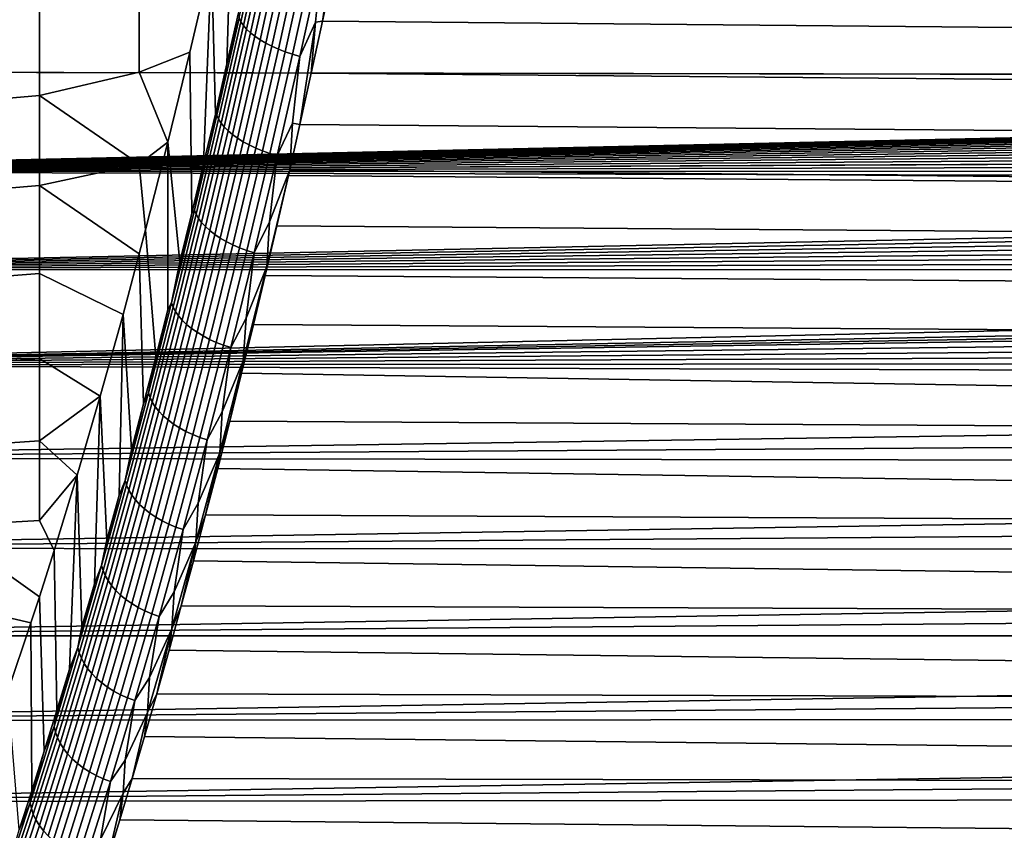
# Model space of a CAD drawing. Header units: metres. Extents: x -29 to 117, y -464 to 29.
# Tile 302 of 362: x 66 to 77, y -20 to -12. Entities that reach past the tile are written whole.
import ezdxf

# ---------------------------------------------------------------- set-up
doc = ezdxf.new("R2010")
doc.units = ezdxf.units.M
doc.layers.add('solid_24_501_056_XXX', color=7, linetype='CONTINUOUS')

msp = doc.modelspace()

# ---------------------------------------------------------------- linework, layer by layer
at = {"layer": 'solid_24_501_056_XXX'}
for points in [[(68.536484, -12.299927, 27.385628), (68.417366, -12.815971, 27.654045), (68.378937, -11.235003, 29.206924), (68.597198, -10.265499, 28.735245)], [(68.654366, -11.779103, 27.12855), (68.536484, -12.299927, 27.385628), (68.597198, -10.265499, 28.735245)], [(68.660461, -11.834469, 27.069229), (68.883598, -10.820566, 26.606129), (68.902496, -10.854644, 26.53677), (68.678749, -11.871346, 27.001148)], [(68.678749, -11.871346, 27.001148), (68.902496, -10.854644, 26.53677), (68.928825, -10.889161, 26.470102), (68.704475, -11.908607, 26.935734)], [(68.704475, -11.908607, 26.935734), (68.928825, -10.889161, 26.470102), (68.962318, -10.923777, 26.406784), (68.737381, -11.945884, 26.873634)], [(69.511391, -11.185579, 26.075588), (69.670982, -10.82039, 25.909565), (69.516281, -11.862632, 26.363642), (69.442192, -11.87426, 26.372429)], [(69.670982, -10.82039, 25.909565), (69.630592, -11.325466, 26.121948), (69.516281, -11.862632, 26.363642)], [(68.737381, -11.945884, 26.873634), (68.962318, -10.923777, 26.406784), (69.002655, -10.958149, 26.347445), (68.777153, -11.982808, 26.81546)], [(68.777153, -11.982808, 26.81546), (69.002655, -10.958149, 26.347445), (69.049416, -10.991937, 26.292667), (68.823387, -12.019016, 26.761787)], [(68.823387, -12.019016, 26.761787), (69.049416, -10.991937, 26.292667), (69.102158, -11.024807, 26.242996), (68.875626, -12.054148, 26.71315)], [(68.875626, -12.054148, 26.71315), (69.102158, -11.024807, 26.242996), (69.160347, -11.056435, 26.198921), (68.933365, -12.087856, 26.670025)], [(68.933365, -12.087856, 26.670025), (69.160347, -11.056435, 26.198921), (69.223419, -11.086506, 26.160879), (68.996017, -12.119808, 26.632841)], [(68.996017, -12.119808, 26.632841), (69.223419, -11.086506, 26.160879), (69.290741, -11.114725, 26.129246), (69.062973, -12.149688, 26.601967)], [(69.062973, -12.149688, 26.601967), (69.290741, -11.114725, 26.129246), (69.361649, -11.140811, 26.104334), (69.133568, -12.1772, 26.577705)], [(69.133568, -12.1772, 26.577705), (69.361649, -11.140811, 26.104334), (69.43544, -11.164508, 26.086388), (69.2071, -12.202072, 26.560297)], [(69.2071, -12.202072, 26.560297), (69.43544, -11.164508, 26.086388), (69.511391, -11.185579, 26.075588), (69.282852, -12.224058, 26.549915)], [(69.282852, -12.224058, 26.549915), (69.511391, -11.185579, 26.075588), (69.442192, -11.87426, 26.372429)], [(68.378937, -11.235003, 29.206924), (68.156738, -12.181819, 29.720808), (67.636871, -12.387893, 29.895868), (67.636871, -11.422259, 29.381765)], [(68.29715, -13.326559, 27.933487), (68.176003, -13.830948, 28.223614), (68.156738, -12.181819, 29.720808), (68.378937, -11.235003, 29.206924)], [(68.417366, -12.815971, 27.654045), (68.29715, -13.326559, 27.933487), (68.378937, -11.235003, 29.206924)], [(61.08823, -11.331775, 77.882782), (61.023121, -12.378829, 77.398727), (103.845078, -12.455297, 77.36132), (111.516243, -11.473203, 77.820412)], [(69.630592, -11.325466, 26.121948), (115.001358, -11.758097, 26.315548), (115.073029, -12.281408, 26.561523), (69.516281, -11.862632, 26.363642)], [(67.636871, -11.422259, 29.381765), (67.636871, -12.387893, 29.895868), (66.614128, -12.624901, 30.188032), (66.614128, -11.677704, 29.66659)], [(66.614128, -11.677704, 29.66659), (66.614128, -12.624901, 30.188032), (65.597748, -12.715114, 30.446722), (65.597748, -11.7725, 29.917742)], [(68.660461, -11.834469, 27.069229), (68.536484, -12.299927, 27.385628), (68.654366, -11.779103, 27.12855)], [(68.43338, -12.828108, 27.572611), (68.536484, -12.299927, 27.385628), (68.660461, -11.834469, 27.069229)], [(68.43338, -12.828108, 27.572611), (68.660461, -11.834469, 27.069229), (68.678749, -11.871346, 27.001148), (68.451042, -12.867722, 27.505919)], [(68.451042, -12.867722, 27.505919), (68.678749, -11.871346, 27.001148), (68.704475, -11.908607, 26.935734), (68.476151, -12.907666, 27.441864)], [(68.476151, -12.907666, 27.441864), (68.704475, -11.908607, 26.935734), (68.737381, -11.945884, 26.873634), (68.508469, -12.947546, 27.381081)], [(69.282852, -12.224058, 26.549915), (69.442192, -11.87426, 26.372429), (69.284378, -12.921924, 26.880697), (69.209175, -12.907571, 26.877483)], [(69.442192, -11.87426, 26.372429), (69.400894, -12.394861, 26.616589), (69.284378, -12.921924, 26.880697)], [(69.516281, -11.862632, 26.363642), (115.073029, -12.281408, 26.561523), (115.142174, -12.798667, 26.817698), (69.400894, -12.394861, 26.616589)], [(69.442192, -11.87426, 26.372429), (69.516281, -11.862632, 26.363642), (69.400894, -12.394861, 26.616589)], [(68.508469, -12.947546, 27.381081), (68.737381, -11.945884, 26.873634), (68.777153, -11.982808, 26.81546), (68.547661, -12.986967, 27.324171)], [(68.547661, -12.986967, 27.324171), (68.777153, -11.982808, 26.81546), (68.823387, -12.019016, 26.761787), (68.593353, -13.02554, 27.271698)], [(68.593353, -13.02554, 27.271698), (68.823387, -12.019016, 26.761787), (68.875626, -12.054148, 26.71315), (68.645096, -13.062883, 27.22418)], [(68.645096, -13.062883, 27.22418), (68.875626, -12.054148, 26.71315), (68.933365, -12.087856, 26.670025), (68.702362, -13.098628, 27.182087)], [(68.702362, -13.098628, 27.182087), (68.933365, -12.087856, 26.670025), (68.996017, -12.119808, 26.632841), (68.764595, -13.132419, 27.145834)], [(68.156738, -12.181819, 29.720808), (67.930969, -13.104305, 30.276146), (67.636871, -12.387893, 29.895868)], [(68.176003, -13.830948, 28.223614), (68.053947, -14.328991, 28.524387), (67.930969, -13.104305, 30.276146), (68.156738, -12.181819, 29.720808)], [(68.764595, -13.132419, 27.145834), (68.996017, -12.119808, 26.632841), (69.062973, -12.149688, 26.601967), (68.831184, -13.163923, 27.115782)], [(68.831184, -13.163923, 27.115782), (69.062973, -12.149688, 26.601967), (69.133568, -12.1772, 26.577705), (68.901459, -13.192829, 27.092228)], [(68.901459, -13.192829, 27.092228), (69.133568, -12.1772, 26.577705), (69.2071, -12.202072, 26.560297), (68.974731, -13.21885, 27.075401)], [(68.974731, -13.21885, 27.075401), (69.2071, -12.202072, 26.560297), (69.282852, -12.224058, 26.549915), (69.050278, -13.24173, 27.065472)], [(68.43338, -12.828108, 27.572611), (68.417366, -12.815971, 27.654045), (68.536484, -12.299927, 27.385628)], [(69.050278, -13.24173, 27.065472), (69.282852, -12.224058, 26.549915), (69.209175, -12.907571, 26.877483)], [(61.023121, -12.378829, 77.398727), (60.967892, -13.404648, 76.87265), (103.434067, -12.46606, 77.356033), (103.639336, -12.457988, 77.359993)], [(61.023121, -12.378829, 77.398727), (103.639336, -12.457988, 77.359993), (103.845078, -12.455297, 77.36132)], [(67.930969, -13.104305, 30.276146), (67.636871, -13.330437, 30.451172), (66.614128, -12.624901, 30.188032), (67.636871, -12.387893, 29.895868)], [(69.400894, -12.394861, 26.616589), (115.142174, -12.798667, 26.817698), (115.208542, -13.309707, 27.083918), (69.284378, -12.921924, 26.880697)], [(60.967892, -13.404648, 76.87265), (103.229103, -12.479531, 77.349403), (103.434067, -12.46606, 77.356033)], [(60.967892, -13.404648, 76.87265), (103.024292, -12.498392, 77.340111), (103.229103, -12.479531, 77.349403)], [(60.967892, -13.404648, 76.87265), (102.820122, -12.522592, 77.328163), (103.024292, -12.498392, 77.340111)], [(60.967892, -13.404648, 76.87265), (102.617058, -12.552078, 77.31356), (102.820122, -12.522592, 77.328163)], [(60.967892, -13.404648, 76.87265), (102.41494, -12.586881, 77.29628), (102.617058, -12.552078, 77.31356)], [(60.967892, -13.404648, 76.87265), (102.213615, -12.626995, 77.276283), (102.41494, -12.586881, 77.29628)], [(60.967892, -13.404648, 76.87265), (102.013573, -12.672317, 77.253593), (102.213615, -12.626995, 77.276283)], [(60.967892, -13.404648, 76.87265), (101.815331, -12.722739, 77.228226), (102.013573, -12.672317, 77.253593)], [(66.614128, -12.624901, 30.188032), (66.614128, -13.54886, 30.749626), (65.597748, -13.634004, 31.015915), (65.597748, -12.715114, 30.446722)], [(67.636871, -13.330437, 30.451172), (66.614128, -13.54886, 30.749626), (66.614128, -12.624901, 30.188032)], [(60.967892, -13.404648, 76.87265), (101.618698, -12.778318, 77.200127), (101.815331, -12.722739, 77.228226)], [(60.967892, -13.404648, 76.87265), (101.423515, -12.839053, 77.169235), (101.618698, -12.778318, 77.200127)], [(68.43338, -12.828108, 27.572611), (68.202713, -13.799955, 28.115389), (68.29715, -13.326559, 27.933487), (68.417366, -12.815971, 27.654045)], [(60.967892, -13.404648, 76.87265), (101.230316, -12.904751, 77.13562), (101.423515, -12.839053, 77.169235)], [(60.967892, -13.404648, 76.87265), (101.03965, -12.975219, 77.099319), (101.230316, -12.904751, 77.13562)], [(68.202713, -13.799955, 28.115389), (68.43338, -12.828108, 27.572611), (68.451042, -12.867722, 27.505919), (68.219734, -13.842241, 28.050188)], [(68.219734, -13.842241, 28.050188), (68.451042, -12.867722, 27.505919), (68.476151, -12.907666, 27.441864), (68.244225, -13.884805, 27.987597)], [(68.244225, -13.884805, 27.987597), (68.476151, -12.907666, 27.441864), (68.508469, -12.947546, 27.381081), (68.27594, -13.927226, 27.928232)], [(69.050278, -13.24173, 27.065472), (69.209175, -12.907571, 26.877483), (69.179832, -13.38585, 27.124725), (68.972298, -13.918728, 27.423798)], [(69.209175, -12.907571, 26.877483), (69.284378, -12.921924, 26.880697), (69.179832, -13.38585, 27.124725)], [(60.967892, -13.404648, 76.87265), (100.851334, -13.05053, 77.060249), (101.03965, -12.975219, 77.099319)], [(68.27594, -13.927226, 27.928232), (68.508469, -12.947546, 27.381081), (68.547661, -12.986967, 27.324171), (68.31456, -13.969085, 27.872684)], [(68.31456, -13.969085, 27.872684), (68.547661, -12.986967, 27.324171), (68.593353, -13.02554, 27.271698), (68.359703, -14.009967, 27.821501)], [(69.284378, -12.921924, 26.880697), (115.208542, -13.309707, 27.083918), (115.271881, -13.814365, 27.360033), (69.179832, -13.38585, 27.124725)], [(60.967892, -13.404648, 76.87265), (100.665184, -13.130706, 77.018333), (100.851334, -13.05053, 77.060249)], [(67.930969, -13.104305, 30.276146), (67.702179, -14.000323, 30.871511), (67.636871, -13.330437, 30.451172)], [(67.930862, -14.821242, 28.836082), (67.806915, -15.307037, 29.158293), (67.702179, -14.000323, 30.871511), (67.930969, -13.104305, 30.276146)], [(67.968826, -14.748487, 28.696672), (67.930862, -14.821242, 28.836082), (67.930969, -13.104305, 30.276146), (68.053947, -14.328991, 28.524387)], [(68.359703, -14.009967, 27.821501), (68.593353, -13.02554, 27.271698), (68.645096, -13.062883, 27.22418), (68.410927, -14.049469, 27.775188)], [(68.410927, -14.049469, 27.775188), (68.645096, -13.062883, 27.22418), (68.702362, -13.098628, 27.182087), (68.46772, -14.087199, 27.734205)], [(68.46772, -14.087199, 27.734205), (68.702362, -13.098628, 27.182087), (68.764595, -13.132419, 27.145834), (68.529533, -14.122786, 27.698956)], [(60.967892, -13.404648, 76.87265), (100.48175, -13.215472, 76.973663), (100.665184, -13.130706, 77.018333)], [(60.967892, -13.404648, 76.87265), (100.474693, -13.218852, 76.971878), (100.48175, -13.215472, 76.973663)], [(60.967892, -13.404648, 76.87265), (100.301575, -13.304554, 76.926331), (100.474693, -13.218852, 76.971878)], [(68.529533, -14.122786, 27.698956), (68.764595, -13.132419, 27.145834), (68.831184, -13.163923, 27.115782), (68.595741, -14.155875, 27.669788)], [(68.595741, -14.155875, 27.669788), (68.831184, -13.163923, 27.115782), (68.901459, -13.192829, 27.092228), (68.665695, -14.186142, 27.646994)], [(68.665695, -14.186142, 27.646994), (68.901459, -13.192829, 27.092228), (68.974731, -13.21885, 27.075401), (68.738701, -14.213285, 27.630795)], [(68.738701, -14.213285, 27.630795), (68.974731, -13.21885, 27.075401), (69.050278, -13.24173, 27.065472), (68.814041, -14.237038, 27.621353)], [(60.967892, -13.404648, 76.87265), (100.124504, -13.398053, 76.876198), (100.301575, -13.304554, 76.926331)], [(68.814041, -14.237038, 27.621353), (69.050278, -13.24173, 27.065472), (68.972298, -13.918728, 27.423798)], [(60.967892, -13.404648, 76.87265), (60.9226, -14.407704, 76.30542), (99.779594, -13.598047, 76.767456), (99.950333, -13.496007, 76.823196)], [(60.967892, -13.404648, 76.87265), (99.950333, -13.496007, 76.823196), (100.124504, -13.398053, 76.876198)], [(67.702179, -14.000323, 30.871511), (67.637184, -14.2479, 31.046457), (66.614128, -13.54886, 30.749626), (67.636871, -13.330437, 30.451172)], [(68.202713, -13.799955, 28.115389), (68.176003, -13.830948, 28.223614), (68.29715, -13.326559, 27.933487)], [(68.94352, -14.377406, 27.684183), (69.179832, -13.38585, 27.124725), (69.166687, -13.443591, 27.155872)], [(68.972298, -13.918728, 27.423798), (69.179832, -13.38585, 27.124725), (68.94352, -14.377406, 27.684183)], [(69.166687, -13.443591, 27.155872), (69.179832, -13.38585, 27.124725), (115.271881, -13.814365, 27.360033)], [(68.94352, -14.377406, 27.684183), (69.166687, -13.443591, 27.155872), (69.047974, -13.9596, 27.441992)], [(69.166687, -13.443591, 27.155872), (115.271881, -13.814365, 27.360033), (115.332092, -14.312449, 27.645866), (69.047974, -13.9596, 27.441992)], [(60.9226, -14.407704, 76.30542), (99.612793, -13.703807, 76.709099), (99.779594, -13.598047, 76.767456)], [(66.614128, -13.54886, 30.749626), (66.614128, -14.447879, 31.350332), (65.597748, -14.527457, 31.624256), (65.597748, -13.634004, 31.015915)], [(67.470634, -14.868702, 31.506264), (66.614128, -14.447879, 31.350332), (66.614128, -13.54886, 30.749626), (67.637184, -14.2479, 31.046457)], [(60.9226, -14.407704, 76.30542), (99.449783, -13.813402, 76.648003), (99.612793, -13.703807, 76.709099)], [(60.9226, -14.407704, 76.30542), (99.29039, -13.926901, 76.584053), (99.449783, -13.813402, 76.648003)], [(67.968826, -14.748487, 28.696672), (68.176003, -13.830948, 28.223614), (68.202713, -13.799955, 28.115389)], [(67.968826, -14.748487, 28.696672), (68.202713, -13.799955, 28.115389), (68.219734, -13.842241, 28.050188), (67.985207, -14.793375, 28.633068)], [(60.9226, -14.407704, 76.30542), (99.135071, -14.043864, 76.517433), (99.29039, -13.926901, 76.584053)], [(67.968826, -14.748487, 28.696672), (68.053947, -14.328991, 28.524387), (68.176003, -13.830948, 28.223614)], [(67.985207, -14.793375, 28.633068), (68.219734, -13.842241, 28.050188), (68.244225, -13.884805, 27.987597), (68.009071, -14.838491, 28.572039)], [(68.009071, -14.838491, 28.572039), (68.244225, -13.884805, 27.987597), (68.27594, -13.927226, 27.928232), (68.040169, -14.883388, 28.514193)], [(68.040169, -14.883388, 28.514193), (68.27594, -13.927226, 27.928232), (68.31456, -13.969085, 27.872684), (68.078201, -14.92762, 28.4601)], [(68.814041, -14.237038, 27.621353), (68.972298, -13.918728, 27.423798), (68.94352, -14.377406, 27.684183), (68.731964, -14.906138, 28.010441)], [(67.806915, -15.307037, 29.158293), (67.682274, -15.785668, 29.490599), (67.637184, -14.2479, 31.046457), (67.702179, -14.000323, 30.871511)], [(68.078201, -14.92762, 28.4601), (68.31456, -13.969085, 27.872684), (68.359703, -14.009967, 27.821501), (68.122795, -14.970753, 28.410295)], [(68.122795, -14.970753, 28.410295), (68.359703, -14.009967, 27.821501), (68.410927, -14.049469, 27.775188), (68.1735, -15.012358, 28.365271)], [(69.047974, -13.9596, 27.441992), (115.332092, -14.312449, 27.645866), (115.389374, -14.803751, 27.941235), (68.928398, -14.469694, 27.738928)], [(68.94352, -14.377406, 27.684183), (69.047974, -13.9596, 27.441992), (68.928398, -14.469694, 27.738928)], [(60.9226, -14.407704, 76.30542), (98.984306, -14.163857, 76.448311), (99.135071, -14.043864, 76.517433)], [(68.1735, -15.012358, 28.365271), (68.410927, -14.049469, 27.775188), (68.46772, -14.087199, 27.734205), (68.22982, -15.052024, 28.325474)], [(68.22982, -15.052024, 28.325474), (68.46772, -14.087199, 27.734205), (68.529533, -14.122786, 27.698956), (68.291199, -15.089358, 28.291296)], [(68.291199, -15.089358, 28.291296), (68.529533, -14.122786, 27.698956), (68.595741, -14.155875, 27.669788), (68.357025, -15.123994, 28.263077)], [(60.9226, -14.407704, 76.30542), (98.837967, -14.287019, 76.376549), (98.984306, -14.163857, 76.448311)], [(68.357025, -15.123994, 28.263077), (68.595741, -14.155875, 27.669788), (68.665695, -14.186142, 27.646994), (68.426651, -15.155585, 28.241093)], [(68.426651, -15.155585, 28.241093), (68.665695, -14.186142, 27.646994), (68.738701, -14.213285, 27.630795), (68.49939, -15.183823, 28.225565)], [(68.49939, -15.183823, 28.225565), (68.738701, -14.213285, 27.630795), (68.814041, -14.237038, 27.621353), (68.574516, -15.208425, 28.216644)], [(60.9226, -14.407704, 76.30542), (98.695892, -14.413435, 76.302017), (98.837967, -14.287019, 76.376549)], [(67.682274, -15.785668, 29.490599), (67.556953, -16.257076, 29.832993), (67.470634, -14.868702, 31.506264), (67.637184, -14.2479, 31.046457)], [(68.574516, -15.208425, 28.216644), (68.814041, -14.237038, 27.621353), (68.731964, -14.906138, 28.010441)], [(60.9226, -14.407704, 76.30542), (60.887333, -15.386535, 75.697922), (98.558464, -14.542599, 76.224953), (98.695892, -14.413435, 76.302017)], [(68.703979, -15.344959, 28.282772), (68.94352, -14.377406, 27.684183), (68.807899, -14.973653, 28.04657)], [(68.731964, -14.906138, 28.010441), (68.94352, -14.377406, 27.684183), (68.703979, -15.344959, 28.282772)], [(68.94352, -14.377406, 27.684183), (68.928398, -14.469694, 27.738928), (68.807899, -14.973653, 28.04657)], [(66.614128, -14.447879, 31.350332), (66.614128, -15.320306, 31.989046), (65.597748, -15.393807, 32.270615), (65.597748, -14.527457, 31.624256)], [(67.236984, -15.707087, 32.178547), (66.614128, -15.320306, 31.989046), (66.614128, -14.447879, 31.350332), (67.470634, -14.868702, 31.506264)], [(68.928398, -14.469694, 27.738928), (115.389374, -14.803751, 27.941235), (115.443558, -15.288179, 28.246008), (68.807899, -14.973653, 28.04657)], [(60.887333, -15.386535, 75.697922), (98.426079, -14.674003, 76.145584), (98.558464, -14.542599, 76.224953)], [(60.887333, -15.386535, 75.697922), (98.357079, -14.745494, 76.101997), (98.426079, -14.674003, 76.145584)], [(60.887333, -15.386535, 75.697922), (98.298676, -14.807759, 76.063797), (98.357079, -14.745494, 76.101997)], [(60.887333, -15.386535, 75.697922), (98.176094, -14.943997, 75.979431), (98.298676, -14.807759, 76.063797)], [(67.732094, -15.672244, 29.315495), (67.930862, -14.821242, 28.836082), (67.968826, -14.748487, 28.696672)], [(67.732094, -15.672244, 29.315495), (67.968826, -14.748487, 28.696672), (67.985207, -14.793375, 28.633068), (67.747826, -15.719665, 29.253586)], [(67.732094, -15.672244, 29.315495), (67.806915, -15.307037, 29.158293), (67.930862, -14.821242, 28.836082)], [(67.747826, -15.719665, 29.253586), (67.985207, -14.793375, 28.633068), (68.009071, -14.838491, 28.572039), (67.771057, -15.767262, 29.19422)], [(67.430824, -16.721731, 30.185762), (67.304077, -17.178976, 30.548437), (67.236984, -15.707087, 32.178547), (67.470634, -14.868702, 31.506264)], [(67.492897, -16.569859, 29.970787), (67.430824, -16.721731, 30.185762), (67.470634, -14.868702, 31.506264), (67.556953, -16.257076, 29.832993)], [(67.771057, -15.767262, 29.19422), (68.009071, -14.838491, 28.572039), (68.040169, -14.883388, 28.514193), (67.801537, -15.814565, 29.137985)], [(67.801537, -15.814565, 29.137985), (68.040169, -14.883388, 28.514193), (68.078201, -14.92762, 28.4601), (67.838982, -15.861106, 29.085438)], [(67.838982, -15.861106, 29.085438), (68.078201, -14.92762, 28.4601), (68.122795, -14.970753, 28.410295), (67.883011, -15.906425, 29.037098)], [(68.574516, -15.208425, 28.216644), (68.731964, -14.906138, 28.010441), (68.703979, -15.344959, 28.282772), (68.488548, -15.868244, 28.636442)], [(60.887333, -15.386535, 75.697922), (98.058586, -15.082244, 75.892723), (98.176094, -14.943997, 75.979431)], [(67.883011, -15.906425, 29.037098), (68.122795, -14.970753, 28.410295), (68.1735, -15.012358, 28.365271), (67.933189, -15.950075, 28.993444)], [(67.933189, -15.950075, 28.993444), (68.1735, -15.012358, 28.365271), (68.22982, -15.052024, 28.325474), (67.989029, -15.991623, 28.954908)], [(68.807899, -14.973653, 28.04657), (115.443558, -15.288179, 28.246008), (115.541985, -16.235966, 28.883238), (68.686432, -15.471258, 28.364798)], [(68.703979, -15.344959, 28.282772), (68.807899, -14.973653, 28.04657), (68.686432, -15.471258, 28.364798)], [(60.887333, -15.386535, 75.697922), (97.946388, -15.222033, 75.803917), (98.058586, -15.082244, 75.892723)], [(67.989029, -15.991623, 28.954908), (68.22982, -15.052024, 28.325474), (68.291199, -15.089358, 28.291296), (68.049973, -16.030659, 28.921869)], [(68.049973, -16.030659, 28.921869), (68.291199, -15.089358, 28.291296), (68.357025, -15.123994, 28.263077), (68.11541, -16.066795, 28.894655)], [(68.11541, -16.066795, 28.894655), (68.357025, -15.123994, 28.263077), (68.426651, -15.155585, 28.241093), (68.184708, -16.099676, 28.873537)], [(60.887333, -15.386535, 75.697922), (97.839478, -15.363446, 75.712891), (97.946388, -15.222033, 75.803917)], [(68.184708, -16.099676, 28.873537), (68.426651, -15.155585, 28.241093), (68.49939, -15.183823, 28.225565), (68.257172, -16.128977, 28.858719)], [(68.257172, -16.128977, 28.858719), (68.49939, -15.183823, 28.225565), (68.574516, -15.208425, 28.216644), (68.332092, -16.154406, 28.850353)], [(68.332092, -16.154406, 28.850353), (68.574516, -15.208425, 28.216644), (68.488548, -15.868244, 28.636442)], [(66.614128, -15.320306, 31.989046), (66.614128, -16.164534, 32.664597), (65.597748, -16.231436, 32.953781), (65.597748, -15.393807, 32.270615)], [(67.236984, -15.707087, 32.178547), (66.614128, -16.164534, 32.664597), (66.614128, -15.320306, 31.989046)], [(67.732094, -15.672244, 29.315495), (67.682274, -15.785668, 29.490599), (67.806915, -15.307037, 29.158293)], [(60.887333, -15.386535, 75.697922), (60.862103, -16.33952, 75.051208), (97.550407, -15.796611, 75.426575), (97.73777, -15.50661, 75.61953)], [(60.887333, -15.386535, 75.697922), (97.73777, -15.50661, 75.61953), (97.839478, -15.363446, 75.712891)], [(68.461594, -16.287048, 28.919531), (68.703979, -15.344959, 28.282772), (68.564156, -15.962255, 28.693464)], [(68.488548, -15.868244, 28.636442), (68.703979, -15.344959, 28.282772), (68.461594, -16.287048, 28.919531)], [(68.703979, -15.344959, 28.282772), (68.686432, -15.471258, 28.364798), (68.564156, -15.962255, 28.693464)], [(68.564156, -15.962255, 28.693464), (68.686432, -15.471258, 28.364798), (115.541985, -16.235966, 28.883238)], [(67.236984, -15.707087, 32.178547), (67.001442, -16.514681, 32.887856), (66.614128, -16.164534, 32.664597)], [(67.17688, -17.628136, 30.920534), (67.049217, -18.069223, 31.302109), (67.001442, -16.514681, 32.887856), (67.236984, -15.707087, 32.178547)], [(67.251602, -17.43996, 30.661472), (67.17688, -17.628136, 30.920534), (67.236984, -15.707087, 32.178547), (67.304077, -17.178976, 30.548437)], [(67.492897, -16.569859, 29.970787), (67.682274, -15.785668, 29.490599), (67.732094, -15.672244, 29.315495)], [(67.492897, -16.569859, 29.970787), (67.732094, -15.672244, 29.315495), (67.747826, -15.719665, 29.253586), (67.507973, -16.619734, 29.910669)], [(67.507973, -16.619734, 29.910669), (67.747826, -15.719665, 29.253586), (67.771057, -15.767262, 29.19422), (67.530556, -16.669739, 29.853062)], [(97.577446, -15.840572, 75.398239), (97.550407, -15.796611, 75.426575), (60.862103, -16.33952, 75.051208), (97.384651, -16.090906, 75.225426)], [(67.492897, -16.569859, 29.970787), (67.556953, -16.257076, 29.832993), (67.682274, -15.785668, 29.490599)], [(67.530556, -16.669739, 29.853062), (67.771057, -15.767262, 29.19422), (67.801537, -15.814565, 29.137985), (67.560417, -16.719376, 29.798531)], [(67.560417, -16.719376, 29.798531), (67.801537, -15.814565, 29.137985), (67.838982, -15.861106, 29.085438), (67.597267, -16.768158, 29.74762)], [(67.597267, -16.768158, 29.74762), (67.838982, -15.861106, 29.085438), (67.883011, -15.906425, 29.037098), (67.640732, -16.815599, 29.70083)], [(67.640732, -16.815599, 29.70083), (67.883011, -15.906425, 29.037098), (67.933189, -15.950075, 28.993444), (67.690384, -16.861235, 29.658625)], [(68.332092, -16.154406, 28.850353), (68.488548, -15.868244, 28.636442), (68.461594, -16.287048, 28.919531), (68.242447, -16.803598, 29.300703)], [(67.690384, -16.861235, 29.658625), (67.933189, -15.950075, 28.993444), (67.989029, -15.991623, 28.954908), (67.745735, -16.904608, 29.621422)], [(67.745735, -16.904608, 29.621422), (67.989029, -15.991623, 28.954908), (68.049973, -16.030659, 28.921869), (67.806236, -16.945293, 29.589586)], [(67.806236, -16.945293, 29.589586), (68.049973, -16.030659, 28.921869), (68.11541, -16.066795, 28.894655), (67.871292, -16.982889, 29.563437)], [(68.564156, -15.962255, 28.693464), (115.541985, -16.235966, 28.883238), (115.627312, -17.15449, 29.556168), (68.441238, -16.446394, 29.032417)], [(68.461594, -16.287048, 28.919531), (68.564156, -15.962255, 28.693464), (68.441238, -16.446394, 29.032417)], [(60.862103, -16.33952, 75.051208), (97.240768, -16.388149, 75.016663), (97.384651, -16.090906, 75.225426)], [(67.871292, -16.982889, 29.563437), (68.11541, -16.066795, 28.894655), (68.184708, -16.099676, 28.873537), (67.940254, -17.017019, 29.54323)], [(67.940254, -17.017019, 29.54323), (68.184708, -16.099676, 28.873537), (68.257172, -16.128977, 28.858719), (68.012444, -17.047352, 29.529167)], [(68.012444, -17.047352, 29.529167), (68.257172, -16.128977, 28.858719), (68.332092, -16.154406, 28.850353), (68.087143, -17.073582, 29.521385)], [(66.614128, -16.164534, 32.664597), (66.614128, -16.979008, 33.375732), (65.597748, -17.038782, 33.672485), (65.597748, -16.231436, 32.953781)], [(67.001442, -16.514681, 32.887856), (66.614128, -16.979008, 33.375732), (66.614128, -16.164534, 32.664597)], [(68.087143, -17.073582, 29.521385), (68.332092, -16.154406, 28.850353), (68.242447, -16.803598, 29.300703)], [(60.862103, -16.33952, 75.051208), (60.846954, -17.265152, 74.366341), (97.119133, -16.687141, 74.800827), (97.240768, -16.388149, 75.016663)], [(68.216728, -17.202286, 29.593372), (68.461594, -16.287048, 28.919531), (68.317619, -16.92347, 29.381521)], [(68.242447, -16.803598, 29.300703), (68.461594, -16.287048, 28.919531), (68.216728, -17.202286, 29.593372)], [(68.461594, -16.287048, 28.919531), (68.441238, -16.446394, 29.032417), (68.317619, -16.92347, 29.381521)], [(68.317619, -16.92347, 29.381521), (68.441238, -16.446394, 29.032417), (115.627312, -17.15449, 29.556168)], [(67.001442, -16.514681, 32.887856), (66.764732, -17.289036, 33.631912), (66.614128, -16.979008, 33.375732)], [(66.920998, -18.502621, 31.693438), (66.792404, -18.927715, 32.093964), (66.764732, -17.289036, 33.631912), (67.001442, -16.514681, 32.887856)], [(67.008598, -18.281191, 31.386473), (66.920998, -18.502621, 31.693438), (67.001442, -16.514681, 32.887856), (67.049217, -18.069223, 31.302109)], [(67.251602, -17.43996, 30.661472), (67.430824, -16.721731, 30.185762), (67.492897, -16.569859, 29.970787)], [(67.251602, -17.43996, 30.661472), (67.492897, -16.569859, 29.970787), (67.507973, -16.619734, 29.910669), (67.266029, -17.492214, 30.603241)], [(67.266029, -17.492214, 30.603241), (67.507973, -16.619734, 29.910669), (67.530556, -16.669739, 29.853062), (67.287964, -17.54455, 30.547483)], [(60.846954, -17.265152, 74.366341), (97.019768, -16.986481, 74.578705), (97.119133, -16.687141, 74.800827)], [(67.251602, -17.43996, 30.661472), (67.304077, -17.178976, 30.548437), (67.430824, -16.721731, 30.185762)], [(67.287964, -17.54455, 30.547483), (67.530556, -16.669739, 29.853062), (67.560417, -16.719376, 29.798531), (67.3172, -17.596449, 30.494749)], [(67.3172, -17.596449, 30.494749), (67.560417, -16.719376, 29.798531), (67.597267, -16.768158, 29.74762), (67.353439, -17.6474, 30.445559)], [(67.353439, -17.6474, 30.445559), (67.597267, -16.768158, 29.74762), (67.640732, -16.815599, 29.70083), (67.396332, -17.696898, 30.4004)], [(67.396332, -17.696898, 30.4004), (67.640732, -16.815599, 29.70083), (67.690384, -16.861235, 29.658625), (67.445457, -17.744452, 30.35972)], [(68.087143, -17.073582, 29.521385), (68.242447, -16.803598, 29.300703), (68.216728, -17.202286, 29.593372), (67.994057, -17.710781, 30.002098)], [(67.445457, -17.744452, 30.35972), (67.690384, -16.861235, 29.658625), (67.745735, -16.904608, 29.621422), (67.500313, -17.789595, 30.323919)], [(67.500313, -17.789595, 30.323919), (67.745735, -16.904608, 29.621422), (67.806236, -16.945293, 29.589586), (67.560371, -17.831877, 30.293354)], [(67.560371, -17.831877, 30.293354), (67.806236, -16.945293, 29.589586), (67.871292, -16.982889, 29.563437), (67.625038, -17.870882, 30.268324)], [(68.317619, -16.92347, 29.381521), (115.627312, -17.15449, 29.556168), (115.698807, -18.043081, 30.263849), (68.193253, -17.393272, 29.740641)], [(68.216728, -17.202286, 29.593372), (68.317619, -16.92347, 29.381521), (68.193253, -17.393272, 29.740641)], [(60.846954, -17.265152, 74.366341), (96.942963, -17.284868, 74.351105), (97.019768, -16.986481, 74.578705)], [(66.764732, -17.289036, 33.631912), (66.614258, -17.762089, 34.121025), (65.597748, -17.038782, 33.672485), (66.614128, -16.979008, 33.375732)], [(66.526993, -18.02964, 34.410339), (65.597748, -17.814339, 34.425381), (65.597748, -17.038782, 33.672485), (66.614258, -17.762089, 34.121025)], [(67.625038, -17.870882, 30.268324), (67.871292, -16.982889, 29.563437), (67.940254, -17.017019, 29.54323), (67.693665, -17.906225, 30.249079)], [(67.693665, -17.906225, 30.249079), (67.940254, -17.017019, 29.54323), (68.012444, -17.047352, 29.529167), (67.765579, -17.937555, 30.235807)], [(67.765579, -17.937555, 30.235807), (68.012444, -17.047352, 29.529167), (68.087143, -17.073582, 29.521385), (67.840065, -17.964563, 30.228643)], [(67.840065, -17.964563, 30.228643), (68.087143, -17.073582, 29.521385), (67.994057, -17.710781, 30.002098)], [(67.96978, -18.089289, 30.3032), (68.216728, -17.202286, 29.593372), (68.068306, -17.855564, 30.109602)], [(67.994057, -17.710781, 30.002098), (68.216728, -17.202286, 29.593372), (67.96978, -18.089289, 30.3032)], [(68.216728, -17.202286, 29.593372), (68.193253, -17.393272, 29.740641), (68.068306, -17.855564, 30.109602)], [(60.846954, -17.265152, 74.366341), (60.841869, -18.161894, 73.644501), (96.888367, -17.581038, 74.118904), (96.942963, -17.284868, 74.351105)], [(66.792404, -18.927715, 32.093964), (66.663612, -19.343889, 32.503132), (66.614258, -17.762089, 34.121025), (66.764732, -17.289036, 33.631912)], [(67.008598, -18.281191, 31.386473), (67.17688, -17.628136, 30.920534), (67.251602, -17.43996, 30.661472)], [(67.008598, -18.281191, 31.386473), (67.251602, -17.43996, 30.661472), (67.266029, -17.492214, 30.603241), (67.022362, -18.335741, 31.330223)], [(68.068306, -17.855564, 30.109602), (68.193253, -17.393272, 29.740641), (115.698807, -18.043081, 30.263849)], [(67.022362, -18.335741, 31.330223), (67.266029, -17.492214, 30.603241), (67.287964, -17.54455, 30.547483), (67.043648, -18.390327, 31.276405)], [(67.043648, -18.390327, 31.276405), (67.287964, -17.54455, 30.547483), (67.3172, -17.596449, 30.494749), (67.07225, -18.44441, 31.225552)], [(96.855713, -17.873199, 73.883499), (96.888367, -17.581038, 74.118904), (60.841869, -18.161894, 73.644501)], [(67.008598, -18.281191, 31.386473), (67.049217, -18.069223, 31.302109), (67.17688, -17.628136, 30.920534)], [(67.07225, -18.44441, 31.225552), (67.3172, -17.596449, 30.494749), (67.353439, -17.6474, 30.445559), (67.107887, -18.497456, 31.178167)], [(67.107887, -18.497456, 31.178167), (67.353439, -17.6474, 30.445559), (67.396332, -17.696898, 30.4004), (67.150208, -18.548939, 31.13472)], [(66.663612, -19.343889, 32.503132), (66.534584, -19.751232, 32.921062), (66.526993, -18.02964, 34.410339), (66.614258, -17.762089, 34.121025)], [(67.150208, -18.548939, 31.13472), (67.396332, -17.696898, 30.4004), (67.445457, -17.744452, 30.35972), (67.198792, -18.598349, 31.095638)], [(67.198792, -18.598349, 31.095638), (67.445457, -17.744452, 30.35972), (67.500313, -17.789595, 30.323919), (67.253159, -18.645199, 31.06131)], [(67.840065, -17.964563, 30.228643), (67.994057, -17.710781, 30.002098), (67.96978, -18.089289, 30.3032), (67.743767, -18.588364, 30.739504)], [(66.289032, -18.734058, 35.220482), (65.597748, -18.55666, 35.211063), (65.597748, -17.814339, 34.425381), (66.526993, -18.02964, 34.410339)], [(67.253159, -18.645199, 31.06131), (67.500313, -17.789595, 30.323919), (67.560371, -17.831877, 30.293354), (67.312775, -18.689024, 31.032074)], [(67.312775, -18.689024, 31.032074), (67.560371, -17.831877, 30.293354), (67.625038, -17.870882, 30.268324), (67.377045, -18.729393, 31.008219)], [(68.068306, -17.855564, 30.109602), (115.698807, -18.043081, 30.263849), (115.756416, -18.900509, 31.004889), (67.94294, -18.310102, 30.488224)], [(67.96978, -18.089289, 30.3032), (68.068306, -17.855564, 30.109602), (67.94294, -18.310102, 30.488224)], [(96.855713, -17.873199, 73.883499), (60.841869, -18.161894, 73.644501), (96.845093, -18.161894, 73.644501)], [(67.377045, -18.729393, 31.008219), (67.625038, -17.870882, 30.268324), (67.693665, -17.906225, 30.249079), (67.445335, -18.765903, 30.989981)], [(67.445335, -18.765903, 30.989981), (67.693665, -17.906225, 30.249079), (67.765579, -17.937555, 30.235807), (67.516968, -18.798199, 30.977541)], [(67.516968, -18.798199, 30.977541), (67.765579, -17.937555, 30.235807), (67.840065, -17.964563, 30.228643), (67.59124, -18.825956, 30.971022)], [(67.59124, -18.825956, 30.971022), (67.840065, -17.964563, 30.228643), (67.743767, -18.588364, 30.739504)], [(66.534584, -19.751232, 32.921062), (66.405251, -20.150026, 33.348003), (66.289032, -18.734058, 35.220482), (66.526993, -18.02964, 34.410339)], [(60.841869, -18.161894, 73.644501), (60.846954, -19.028536, 72.886681), (96.855713, -18.447407, 73.40168), (96.845093, -18.161894, 73.644501)], [(67.72113, -18.946678, 31.047915), (67.96978, -18.089289, 30.3032), (67.817108, -18.756699, 30.876354)], [(67.743767, -18.588364, 30.739504), (67.96978, -18.089289, 30.3032), (67.72113, -18.946678, 31.047915)], [(67.96978, -18.089289, 30.3032), (67.94294, -18.310102, 30.488224), (67.817108, -18.756699, 30.876354)], [(66.764267, -19.09226, 32.144638), (66.920998, -18.502621, 31.693438), (67.008598, -18.281191, 31.386473)], [(66.764267, -19.09226, 32.144638), (67.008598, -18.281191, 31.386473), (67.022362, -18.335741, 31.330223), (66.777359, -19.149023, 32.090454)], [(66.777359, -19.149023, 32.090454), (67.022362, -18.335741, 31.330223), (67.043648, -18.390327, 31.276405), (66.797989, -19.20578, 32.038666)], [(67.817108, -18.756699, 30.876354), (67.94294, -18.310102, 30.488224), (115.756416, -18.900509, 31.004889)], [(60.846954, -19.028536, 72.886681), (96.888367, -18.729986, 73.154823), (96.855713, -18.447407, 73.40168)], [(66.797989, -19.20578, 32.038666), (67.043648, -18.390327, 31.276405), (67.07225, -18.44441, 31.225552), (66.825958, -19.261967, 31.989779)], [(66.825958, -19.261967, 31.989779), (67.07225, -18.44441, 31.225552), (67.107887, -18.497456, 31.178167), (66.860992, -19.31703, 31.944281)], [(66.764267, -19.09226, 32.144638), (66.792404, -18.927715, 32.093964), (66.920998, -18.502621, 31.693438)], [(66.860992, -19.31703, 31.944281), (67.107887, -18.497456, 31.178167), (67.150208, -18.548939, 31.13472), (66.902733, -19.370424, 31.90262)], [(66.902733, -19.370424, 31.90262), (67.150208, -18.548939, 31.13472), (67.198792, -18.598349, 31.095638), (66.950783, -19.421621, 31.86521)], [(66.950783, -19.421621, 31.86521), (67.198792, -18.598349, 31.095638), (67.253159, -18.645199, 31.06131), (67.004654, -19.470116, 31.832418)], [(67.004654, -19.470116, 31.832418), (67.253159, -18.645199, 31.06131), (67.312775, -18.689024, 31.032074), (67.06382, -19.515429, 31.804571)], [(67.59124, -18.825956, 30.971022), (67.743767, -18.588364, 30.739504), (67.72113, -18.946678, 31.047915), (67.491974, -19.434971, 31.511749)], [(60.846954, -19.028536, 72.886681), (96.94297, -19.010115, 72.90345), (96.888367, -18.729986, 73.154823)], [(67.06382, -19.515429, 31.804571), (67.312775, -18.689024, 31.032074), (67.377045, -18.729393, 31.008219), (67.127693, -19.55711, 31.781944)], [(67.127693, -19.55711, 31.781944), (67.377045, -18.729393, 31.008219), (67.445335, -18.765903, 30.989981), (67.195641, -19.594749, 31.764759)], [(67.195641, -19.594749, 31.764759), (67.445335, -18.765903, 30.989981), (67.516968, -18.798199, 30.977541), (67.266998, -19.627974, 31.753189)], [(67.817108, -18.756699, 30.876354), (115.756416, -18.900509, 31.004889), (115.799744, -19.726307, 31.778532), (67.69075, -19.195158, 31.273838)], [(67.72113, -18.946678, 31.047915), (67.817108, -18.756699, 30.876354), (67.69075, -19.195158, 31.273838)], [(67.266998, -19.627974, 31.753189), (67.516968, -18.798199, 30.977541), (67.59124, -18.825956, 30.971022), (67.341049, -19.656452, 31.747345)], [(67.341049, -19.656452, 31.747345), (67.59124, -18.825956, 30.971022), (67.491974, -19.434971, 31.511749)], [(66.764267, -19.09226, 32.144638), (66.663612, -19.343889, 32.503132), (66.792404, -18.927715, 32.093964)], [(67.491974, -19.434971, 31.511749), (67.72113, -18.946678, 31.047915), (67.564034, -19.625256, 31.680479), (67.471153, -19.773161, 31.826336)], [(67.72113, -18.946678, 31.047915), (67.69075, -19.195158, 31.273838), (67.564034, -19.625256, 31.680479)], [(60.862103, -19.863775, 72.093987), (97.019798, -19.286098, 72.649086), (96.94297, -19.010115, 72.90345), (60.846954, -19.028536, 72.886681)], [(66.518974, -19.871973, 32.934727), (66.663612, -19.343889, 32.503132), (66.764267, -19.09226, 32.144638)], [(66.518974, -19.871973, 32.934727), (66.764267, -19.09226, 32.144638), (66.777359, -19.149023, 32.090454), (66.531395, -19.930862, 32.882698)], [(66.531395, -19.930862, 32.882698), (66.777359, -19.149023, 32.090454), (66.797989, -19.20578, 32.038666), (66.551376, -19.9897, 32.833019)], [(66.551376, -19.9897, 32.833019), (66.797989, -19.20578, 32.038666), (66.825958, -19.261967, 31.989779), (66.578712, -20.047909, 32.786182)], [(66.578712, -20.047909, 32.786182), (66.825958, -19.261967, 31.989779), (66.860992, -19.31703, 31.944281), (66.613129, -20.104912, 32.742649)], [(67.564034, -19.625256, 31.680479), (67.69075, -19.195158, 31.273838), (115.799744, -19.726307, 31.778532)], [(60.862103, -19.863775, 72.093987), (97.119179, -19.556849, 72.392845), (97.019798, -19.286098, 72.649086)], [(66.518974, -19.871973, 32.934727), (66.534584, -19.751232, 32.921062), (66.663612, -19.343889, 32.503132)], [(66.613129, -20.104912, 32.742649), (66.860992, -19.31703, 31.944281), (66.902733, -19.370424, 31.90262), (66.654297, -20.160143, 32.70285)], [(66.654297, -20.160143, 32.70285), (66.902733, -19.370424, 31.90262), (66.950783, -19.421621, 31.86521), (66.701805, -20.213058, 32.667179)], [(66.701805, -20.213058, 32.667179), (66.950783, -19.421621, 31.86521), (67.004654, -19.470116, 31.832418), (66.755173, -20.263134, 32.63599)], [(66.755173, -20.263134, 32.63599), (67.004654, -19.470116, 31.832418), (67.06382, -19.515429, 31.804571), (66.813889, -20.309874, 32.609592)], [(67.341049, -19.656452, 31.747345), (67.491974, -19.434971, 31.511749), (67.471153, -19.773161, 31.826336), (67.239075, -20.249336, 32.317558)], [(60.862103, -19.863775, 72.093987), (97.240837, -19.821342, 72.135849), (97.119179, -19.556849, 72.392845)], [(66.813889, -20.309874, 32.609592), (67.06382, -19.515429, 31.804571), (67.127693, -19.55711, 31.781944), (66.877365, -20.352818, 32.588242)], [(66.877365, -20.352818, 32.588242), (67.127693, -19.55711, 31.781944), (67.195641, -19.594749, 31.764759), (66.944977, -20.391539, 32.572155)], [(66.944977, -20.391539, 32.572155), (67.195641, -19.594749, 31.764759), (67.266998, -19.627974, 31.753189), (67.016052, -20.425655, 32.561489)], [(67.016052, -20.425655, 32.561489), (67.266998, -19.627974, 31.753189), (67.341049, -19.656452, 31.747345), (67.08989, -20.454828, 32.556347)], [(67.08989, -20.454828, 32.556347), (67.341049, -19.656452, 31.747345), (67.239075, -20.249336, 32.317558)], [(67.564034, -19.625256, 31.680479), (115.799744, -19.726307, 31.778532), (115.828773, -20.5193, 32.583401), (67.437141, -20.04677, 32.096069)], [(67.471153, -19.773161, 31.826336), (67.564034, -19.625256, 31.680479), (67.437141, -20.04677, 32.096069)], [(66.518974, -19.871973, 32.934727), (66.405251, -20.150026, 33.348003), (66.534584, -19.751232, 32.921062)], [(67.239075, -20.249336, 32.317558), (67.471153, -19.773161, 31.826336), (67.31002, -20.459524, 32.520447), (67.220245, -20.567524, 32.637203)], [(67.471153, -19.773161, 31.826336), (67.437141, -20.04677, 32.096069), (67.31002, -20.459524, 32.520447)], [(60.887337, -20.666183, 71.267738), (97.384735, -20.078564, 71.879364), (97.240837, -19.821342, 72.135849), (60.862103, -19.863775, 72.093987)], [(66.273109, -20.619131, 33.755501), (66.405251, -20.150026, 33.348003), (66.518974, -19.871973, 32.934727)], [(66.273109, -20.619131, 33.755501), (66.518974, -19.871973, 32.934727), (66.531395, -19.930862, 32.882698), (66.284866, -20.680056, 33.705708)], [(66.284866, -20.680056, 33.705708), (66.531395, -19.930862, 32.882698), (66.551376, -19.9897, 32.833019), (66.304184, -20.740892, 33.658222)], [(97.577415, -20.292034, 71.663025), (97.384735, -20.078564, 71.879364), (60.887337, -20.666183, 71.267738), (97.550507, -20.327761, 71.624458)], [(66.304184, -20.740892, 33.658222), (66.551376, -19.9897, 32.833019), (66.578712, -20.047909, 32.786182), (66.330879, -20.801037, 33.613514)], [(66.330879, -20.801037, 33.613514), (66.578712, -20.047909, 32.786182), (66.613129, -20.104912, 32.742649), (66.364693, -20.859896, 33.572018)], [(67.31002, -20.459524, 32.520447), (67.437141, -20.04677, 32.096069), (115.828773, -20.5193, 32.583401)], [(66.364693, -20.859896, 33.572018), (66.613129, -20.104912, 32.742649), (66.654297, -20.160143, 32.70285), (66.405281, -20.916887, 33.534153)]]:
    msp.add_3dface(points, dxfattribs=at)

doc.saveas('drawing.dxf')
